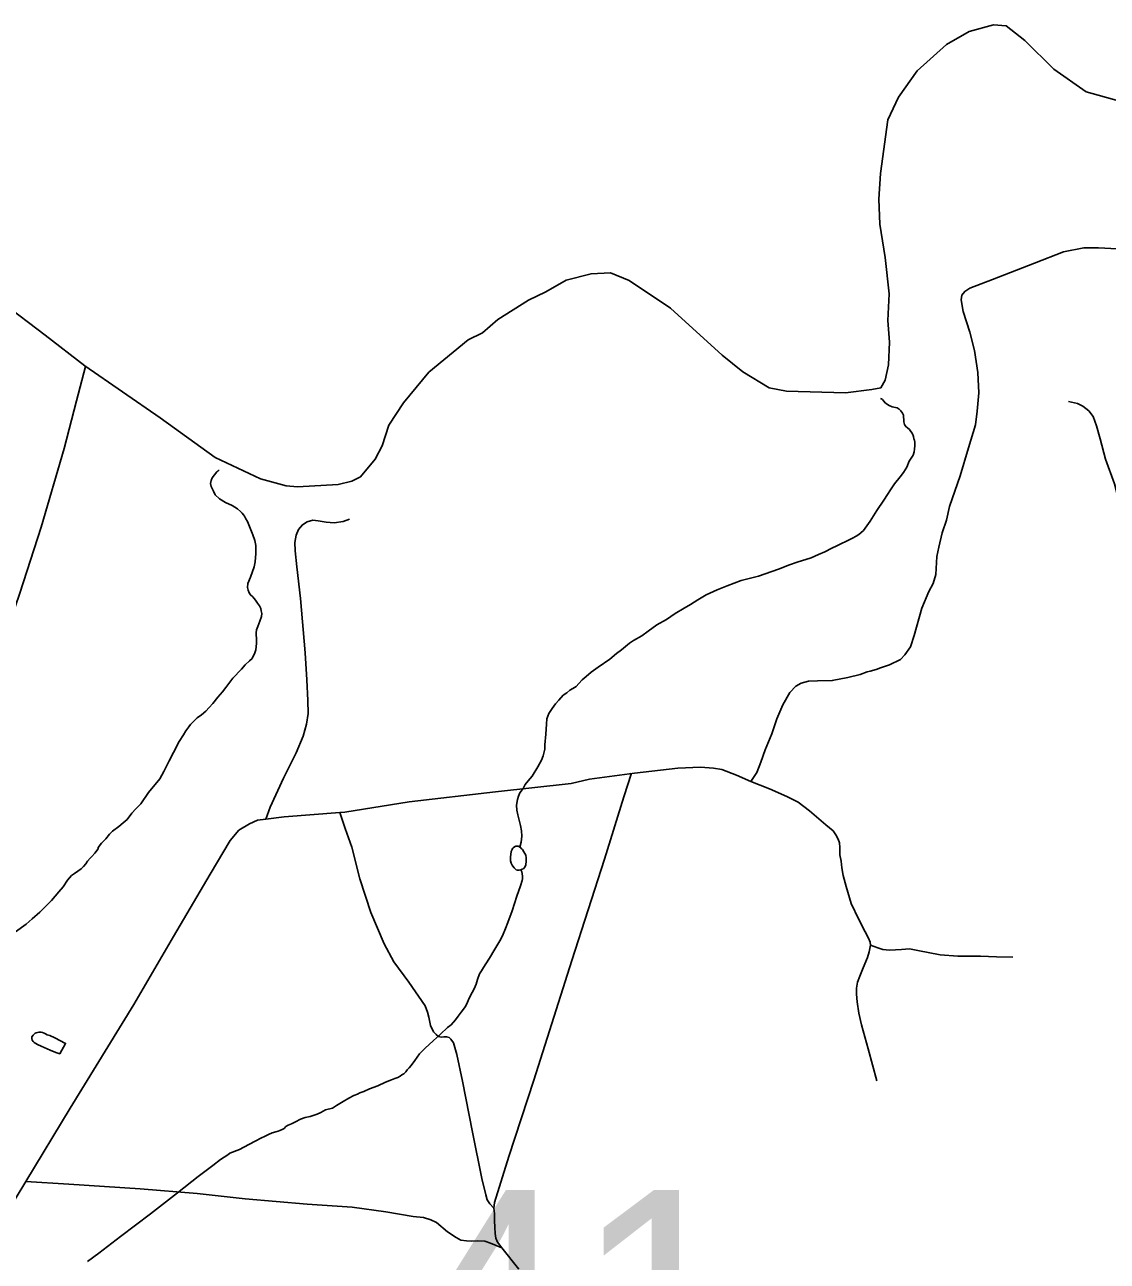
# Model space of a CAD drawing. Extents: x 2220236 to 2384410, y 720751 to 894131.
# Drawn here: x 2358063 to 2363037, y 869015 to 874694 of the extents above; entities that cross this region are included whole.
import ezdxf

# ---------------------------------------------------------------- set-up
doc = ezdxf.new("R2010")
doc.units = 0
for name, color, linetype in [('Exist Boundary Political CountyLine', 7, 'Continuous'), ('Exist Hydrographic Misc Water Feature', 7, 'Continuous'), ('Exist Hydrographic Pond Under 1500 Sq Ft', 7, 'Continuous'), ('Exist Road Non-System Type 51', 7, 'Continuous'), ('Exist Road Primary Interstate Divided Center Attributed', 7, 'Continuous'), ('Exist Road Secondary Structure Standard Bridge Number Label', 7, 'Continuous')]:
    doc.layers.add(name, color=color, linetype=linetype)

msp = doc.modelspace()

# ---------------------------------------------------------------- linework, layer by layer
at = {"layer": 'Exist Boundary Political CountyLine'}
for points in [[(2363088.5, 874344.9), (2362940, 874385.4), (2362791.5, 874489), (2362658.7, 874621.8), (2362573.2, 874689.3), (2362514.7, 874693.8), (2362402.2, 874662.3), (2362298.7, 874603.8), (2362163.7, 874482.2), (2362078.2, 874360.6), (2362028.7, 874257.1), (2361995, 874010.6), (2361988.4, 873892.5), (2361991.9, 873778.6), (2362017.5, 873624.4), (2362035.5, 873457.8), (2362029.1, 873335.3), (2362036.4, 873235.3), (2362031.6, 873131.3), (2362016.5, 873061), (2361996.9, 873026.8), (2361955, 873018.5), (2361835.2, 873003), (2361563.1, 873011.7), (2361483.1, 873026.8), (2361362.8, 873099.8), (2361268.3, 873176.4), (2361029.8, 873392.5), (2360840.8, 873518.6), (2360755.3, 873554.6)], [(2360755.3, 873554.6), (2360665.3, 873550.1), (2360550.5, 873520.9), (2360458, 873466.4), (2360378.4, 873429.3), (2360237.7, 873339.7), (2360166.3, 873278.8), (2360100.5, 873246.2), (2359920.6, 873097.6), (2359803.6, 872958), (2359736.1, 872854.4), (2359704.8, 872759.4), (2359673.4, 872699.1), (2359606.5, 872618.3), (2359566.7, 872597.9), (2359502.9, 872583.1), (2359317.1, 872570.9), (2359265.1, 872576.3), (2359146.7, 872608.9), (2358937.6, 872706.4), (2358685.3, 872888.2), (2358338.9, 873126.9), (2358157, 873268.7), (2357959.4, 873418.2)]]:
    msp.add_lwpolyline(points, dxfattribs=at)
at = {"layer": 'Exist Hydrographic Misc Water Feature'}
for points in [[(2362102.9, 872870.3), (2362102.8, 872880.2), (2362100.7, 872891.6), (2362100.3, 872900.7), (2362096.3, 872910.4), (2362089, 872920), (2362081.5, 872927.9), (2362071.4, 872934), (2362049.2, 872938.7), (2362035.2, 872944.7), (2362018.9, 872956.5), (2362008.7, 872965.9), (2362004.5, 872972.3), (2362000.7, 872975.4), (2361996.1, 872976.9)], [(2360338.6, 870916.5), (2360343.5, 870939.7), (2360347, 870967.7), (2360346.3, 870991.4), (2360341.7, 871015.8), (2360337.3, 871035.3), (2360328.5, 871065.5), (2360324, 871087.3), (2360323.4, 871109.6), (2360326.7, 871135), (2360332.2, 871151.6), (2360337.9, 871166), (2360353.4, 871186.3), (2360363.2, 871204.7), (2360376.6, 871220.7), (2360394.1, 871242.8), (2360420.9, 871285.9), (2360438.4, 871316.1), (2360445.8, 871336.1), (2360453.1, 871366.6), (2360452.6, 871386.3), (2360457.5, 871435.1), (2360460.2, 871481.2), (2360461.8, 871506.5), (2360470.9, 871530.8), (2360486.4, 871553.5), (2360501.9, 871575.4), (2360517.7, 871592.5), (2360537.1, 871614.6), (2360554.7, 871625.2), (2360568.3, 871637.2), (2360582.4, 871646), (2360596.2, 871654.1), (2360609.7, 871668.5), (2360625.1, 871684.9), (2360642.9, 871701), (2360666.4, 871720), (2360697.9, 871742.7), (2360750.9, 871780.3), (2360782.3, 871806.8), (2360805.9, 871823.6), (2360841.5, 871852.9), (2360861, 871865.2), (2360898.4, 871888.1), (2360928.1, 871909), (2360967.3, 871937.5), (2361012.6, 871962.3), (2361052.2, 871989.6), (2361093.5, 872014.9), (2361123, 872031.9), (2361156.6, 872052), (2361194, 872075.8), (2361245.6, 872098.3), (2361291.1, 872117.5), (2361354.5, 872141.5), (2361434.1, 872161.1), (2361527.3, 872193.5), (2361577, 872213), (2361612.6, 872225.9), (2361676.2, 872245.6), (2361710, 872260.1), (2361739.7, 872272.8), (2361771.2, 872289.8), (2361795, 872300.7), (2361816.6, 872311.4), (2361836.5, 872321.1), (2361854.2, 872330), (2361866.1, 872336.4), (2361883.8, 872344.4), (2361895.6, 872353), (2361905.5, 872361), (2361917.2, 872371.3), (2361925, 872381.5), (2361948.2, 872414.3), (2361979.1, 872463.1), (2362010, 872509.7), (2362027.3, 872536.7), (2362040.8, 872558.6), (2362060, 872585.6), (2362085.3, 872617.8), (2362100.9, 872638.2), (2362116.3, 872662.4), (2362127.7, 872689.2), (2362144.9, 872717.1), (2362149.5, 872732.7), (2362152.3, 872745.3), (2362153.3, 872760.8), (2362153.4, 872775.5), (2362151.3, 872785.3), (2362149.1, 872791.8), (2362146.6, 872803.2), (2362142.5, 872815.5), (2362127.9, 872835.2), (2362118.8, 872842.4), (2362111.6, 872848.7), (2362105.3, 872858.3), (2362102.9, 872870.3)], [(2358573.6, 871092.6), (2358596, 871115.9), (2358632.6, 871167.3), (2358683.2, 871230.1), (2358702.1, 871264.7), (2358727.1, 871313.3), (2358746.2, 871351.8), (2358773, 871402.8), (2358792.1, 871433.1), (2358803.8, 871451.7), (2358817.2, 871469.6), (2358825, 871479.8), (2358838.5, 871494.1), (2358856.2, 871510.6), (2358875.9, 871525.2), (2358895.6, 871541.7), (2358911, 871557.8), (2358926.7, 871576.5), (2358949.8, 871605.3), (2358971.4, 871630.2), (2358987, 871650.5), (2359019.7, 871692.9), (2359058.8, 871733.9), (2359076.3, 871754.3), (2359095.9, 871773.2), (2359107.6, 871783.5), (2359113.4, 871793.6), (2359119.2, 871805.3), (2359124.7, 871823.6), (2359128.1, 871851.6), (2359127.5, 871873.6), (2359127, 871894.2), (2359126.7, 871901.4), (2359128.4, 871915.6), (2359134.1, 871929.6), (2359143.3, 871954), (2359150.9, 871976.3), (2359152.6, 871990.5), (2359150.2, 872002.5), (2359148.1, 872012.3), (2359141.7, 872024.5), (2359133.3, 872037.9), (2359122.9, 872051.6), (2359110.5, 872065.9), (2359100.2, 872075.3), (2359094.3, 872084.9), (2359089.8, 872096.9), (2359087.4, 872109.2), (2359088.9, 872127.4), (2359100.2, 872157.4), (2359117.3, 872204), (2359122.5, 872227.9), (2359125.6, 872265.7), (2359124.8, 872301.8), (2359120.2, 872325.6), (2359111.6, 872351.5), (2359096.6, 872389.3), (2359086.1, 872412.8), (2359079.7, 872424.7), (2359073.3, 872436.9), (2359069.1, 872442.3), (2359062.9, 872450.3), (2359054.7, 872458.1), (2359040.4, 872470), (2359016.1, 872485.4), (2358985.7, 872499), (2358957.5, 872515.9), (2358938.9, 872535.4), (2358930.4, 872551.5), (2358919.6, 872573.4), (2358917.4, 872587.1), (2358919.2, 872601.3), (2358924.9, 872613), (2358934.5, 872627.2), (2358946.1, 872640.1), (2358950.2, 872643.6), (2358956.5, 872650.4)], [(2358020.1, 870527.7), (2358069.2, 870562.5), (2358096.7, 870587.3), (2358131.9, 870618.3), (2358163.1, 870649.1), (2358186.5, 870671.4), (2358219.6, 870712.1), (2358239, 870735.3), (2358260.1, 870765.7), (2358277.7, 870786.1), (2358291.7, 870796.5), (2358307.3, 870807), (2358323, 870817.5), (2358332.7, 870827.7), (2358344.4, 870839.7), (2358352.1, 870852.2), (2358364, 870866.8), (2358371.5, 870874.3), (2358385.4, 870889), (2358400.9, 870909.3), (2358400.7, 870914.9), (2358416.3, 870935.2), (2358435.8, 870955.7), (2358453.4, 870976.1), (2358466.9, 870990.8), (2358496.2, 871011.7), (2358515.9, 871027.9), (2358533.6, 871044.4), (2358554.7, 871073.2), (2358573.6, 871092.6)], [(2360303.6, 870624.6), (2360323.8, 870691.1), (2360340.6, 870739.4), (2360348.1, 870763.3), (2360349.8, 870771.6), (2360349.7, 870781.4), (2360349.1, 870795.5), (2360347.1, 870803.6), (2360342.1, 870813.3)], [(2358351.9, 869013.4), (2358403.2, 869052.2), (2358503.1, 869128.5), (2358640.7, 869232.7), (2358764.4, 869329.6), (2358860.8, 869404.2), (2358927.6, 869455.5), (2358962.9, 869482.2), (2358996.2, 869503.3), (2359006, 869511.9), (2359049.7, 869528.4), (2359093, 869551.5), (2359124.8, 869568.6), (2359148.6, 869581.1), (2359168.3, 869590.1), (2359184, 869597.9), (2359199.8, 869604.5), (2359217.7, 869609.2), (2359227.7, 869612.9), (2359235.8, 869615.8), (2359245.5, 869619.5), (2359255.4, 869625.5), (2359263.3, 869634), (2359273.2, 869640.3), (2359289, 869646.6), (2359306.7, 869655.5), (2359330.5, 869667.9), (2359352.2, 869674.7), (2359374.3, 869680.6), (2359406.1, 869690.1), (2359423.8, 869698), (2359445.6, 869710.4), (2359477.5, 869717.6), (2359495, 869729.8), (2359526.7, 869749.2), (2359552.4, 869763.4), (2359575.9, 869775.8), (2359591.7, 869782), (2359603.6, 869788.4), (2359621.7, 869794.8), (2359647.1, 869807.3), (2359685, 869820.3), (2359720.7, 869837.6), (2359748.2, 869848.5), (2359764, 869854.8), (2359778, 869858.6), (2359787.8, 869865.6), (2359795.8, 869871.8), (2359805.8, 869875.5), (2359813.6, 869885.7), (2359821.1, 869894.2), (2359829, 869902.7), (2359838.7, 869914.6), (2359856.1, 869937.3), (2359877.5, 869967.7), (2359902.7, 869994.4), (2359940.1, 870027.1), (2359973.3, 870058), (2360006.5, 870088.9), (2360022.1, 870101), (2360041.8, 870123.8), (2360055.3, 870140.1), (2360068.9, 870158.7), (2360088.2, 870184.8), (2360097.6, 870204.9), (2360105.4, 870223.2), (2360118.7, 870249.4), (2360128.2, 870266.2), (2360137.8, 870287.9), (2360143.2, 870308.5), (2360152.7, 870334.5), (2360162.3, 870348.7), (2360171.8, 870364.8), (2360181.3, 870381.6), (2360198.9, 870407.6), (2360223.8, 870448), (2360246.9, 870486.7), (2360258.4, 870509.5), (2360271.5, 870543.5), (2360282.8, 870570.3), (2360303.6, 870624.6)]]:
    msp.add_lwpolyline(points, dxfattribs=at)
at = {"layer": 'Exist Hydrographic Pond Under 1500 Sq Ft'}
for points in [[(2360342.1, 870813.3), (2360334.7, 870811.3), (2360327.1, 870811), (2360320.8, 870813.1), (2360316.7, 870817.2), (2360311.9, 870822.5), (2360306.4, 870828.9), (2360302.2, 870834.6), (2360297.9, 870842.6), (2360295.8, 870854.7), (2360295.1, 870864.5), (2360295.2, 870870.4), (2360298.7, 870896.8), (2360302.5, 870906.8), (2360304.3, 870910.9), (2360308.1, 870914.3), (2360313.6, 870917.8), (2360320, 870921.3), (2360324.9, 870921.5), (2360330.2, 870921.1), (2360336.9, 870918.1), (2360338.6, 870916.5)], [(2360338.6, 870916.5), (2360342.3, 870913.4), (2360346.4, 870909.3), (2360350.5, 870905.5), (2360356.8, 870895.9), (2360365, 870879.9), (2360367.4, 870868.5), (2360367.8, 870852.1), (2360366.1, 870836.3), (2360363.7, 870830.6), (2360360.1, 870822.9), (2360354.8, 870817.7), (2360348.9, 870815.9), (2360342.8, 870813.3), (2360342.1, 870813.3)], [(2358121.7, 870065.8), (2358128.6, 870066.7), (2358139.4, 870066.5), (2358145.4, 870065.1), (2358151.7, 870062.7), (2358158.4, 870059.1), (2358165.8, 870055.1), (2358178.1, 870051.7), (2358202.1, 870041.8), (2358250.8, 870015.3), (2358224.2, 869968.2), (2358206.2, 869974.1), (2358180.2, 869984.5), (2358139.1, 870002.5), (2358121.1, 870009.9), (2358106.5, 870019.9), (2358101.4, 870024.6), (2358096.6, 870030.9), (2358095.3, 870038.4), (2358096, 870045), (2358101.9, 870053.5), (2358111.7, 870062.1), (2358115.6, 870063.9), (2358121.7, 870065.8)]]:
    msp.add_lwpolyline(points, dxfattribs=at)
at = {"layer": 'Exist Road Non-System Type 51'}
msp.add_line((2358068.8, 869381.1), (2357621.4, 868648.7), dxfattribs=at)
for points in [[(2363082.8, 873664.5), (2362996.8, 873669.8), (2362930, 873669.8), (2362836.9, 873650.5), (2362703.4, 873599.5), (2362509.3, 873523.9), (2362405.7, 873483.5), (2362382.8, 873469.4), (2362368.8, 873451.9), (2362365.3, 873430.8), (2362375.8, 873376.3), (2362405.7, 873281.4), (2362426.8, 873197), (2362442.6, 873096.8), (2362447, 873003.7), (2362439.9, 872919.3), (2362431.1, 872856), (2362399.5, 872750.6), (2362360.9, 872622.3), (2362312.6, 872481.6), (2362298.5, 872418.4), (2362279.2, 872360.4), (2362263.4, 872295.3), (2362254.6, 872251.4), (2362250.2, 872168.8), (2362237.9, 872128.4), (2362216.9, 872091.4), (2362185.2, 872014.1), (2362150.1, 871889.3), (2362132.5, 871836.6), (2362107.9, 871799.7), (2362086.9, 871778.6), (2362036.8, 871754), (2361994.7, 871739.9), (2361975.3, 871732.9), (2361948.4, 871724.6), (2361934.5, 871722.5), (2361901.6, 871710), (2361845.3, 871696), (2361773.3, 871681.9), (2361706.6, 871680.2), (2361664.4, 871678.4), (2361631, 871669.6), (2361606.5, 871655.5), (2361578.4, 871627.4), (2361546.7, 871571.2), (2361518.6, 871506.1), (2361495.8, 871437.6), (2361465.9, 871363.8), (2361445.7, 871307.5), (2361426.4, 871260.1), (2361400.1, 871217.9)], [(2363422.9, 873599.3), (2363424.5, 873564.4), (2363419.2, 873509.9), (2363394.6, 873357), (2363378.8, 873258.5), (2363357.7, 873184.7), (2363315.6, 873021.2), (2363226, 872748.8), (2363150.4, 872497.5), (2363125, 872420.1), (2363100.8, 872468), (2363070.9, 872584.9), (2363028.8, 872699), (2363004.4, 872792.8), (2362988.1, 872851.2), (2362971.8, 872894.7), (2362952.8, 872920.5), (2362925.6, 872942.2), (2362899.8, 872954.5), (2362859.1, 872964)], [(2359170.7, 871045.2), (2359191.2, 871100.1), (2359252.7, 871233.7), (2359310.7, 871349.7), (2359342.3, 871427.1), (2359358.1, 871481.5), (2359365.1, 871530.8), (2359363.4, 871590.5), (2359359.9, 871685.4), (2359351.1, 871808.5), (2359330, 872058.1), (2359314.2, 872203.9), (2359305.4, 872277.8), (2359303.6, 872316.4), (2359310.7, 872349.8), (2359321.2, 872376.2), (2359338.8, 872397.3), (2359361.6, 872411.3), (2359386.2, 872418.4), (2359410.8, 872414.9), (2359447.7, 872409.6), (2359484.6, 872406.1), (2359526.7, 872413.1), (2359555.7, 872423.6)], [(2361400.1, 871217.9), (2361333.3, 871247.8), (2361266.6, 871274.1), (2361227.9, 871279.4), (2361168.2, 871284.7), (2361064.6, 871279.4), (2360865.2, 871256.6), (2360657.9, 871228.4), (2360573.6, 871209.1), (2360225.8, 871170.4), (2359829.7, 871124.7), (2359533.8, 871077.3), (2359510.7, 871075.5)], [(2360851, 871256.9), (2360816.2, 871147.4), (2360726.6, 870861.1), (2360577.4, 870396.9), (2360402, 869846.8), (2360287.6, 869495.8), (2360221.6, 869285.5), (2360217.9, 869259.4)], [(2361400.1, 871217.9), (2361484.7, 871184.7), (2361564.3, 871149), (2361616.6, 871123.3), (2361668.8, 871084.3), (2361744.2, 871019.6), (2361778.2, 870991.4), (2361789.9, 870974), (2361800.6, 870953.2), (2361807.3, 870936.6), (2361808.9, 870915.9), (2361808.1, 870881), (2361813.9, 870852), (2361817.2, 870822.1), (2361823.8, 870786.5), (2361837.1, 870736.7), (2361860.3, 870657.9), (2361895.2, 870584.8), (2361924.2, 870527.6), (2361940.8, 870498.5), (2361948.2, 870481.1), (2361949.9, 870466.2)], [(2359510.7, 871075.5), (2359254.5, 871056.2), (2359170.7, 871045.2)], [(2360217.9, 869259.4), (2360199.9, 869279.3), (2360188.7, 869296.7), (2360181.2, 869320.3), (2360163.8, 869395), (2360120.9, 869607.8), (2360074.9, 869841.8), (2360048.8, 869965), (2360033.8, 870018.6), (2360021.4, 870034.7), (2360013.9, 870042.2), (2360001.5, 870045.9), (2359989.1, 870045.9), (2359976.6, 870044.7), (2359964.2, 870047.2), (2359954.2, 870055.9), (2359941.8, 870068.3), (2359926.9, 870098.2), (2359920.6, 870136.8), (2359914.4, 870159.2), (2359902.6, 870187.8), (2359828, 870297.3), (2359759.6, 870390.7), (2359715.4, 870472.8), (2359653.2, 870617.2), (2359603.5, 870771.5), (2359566.2, 870917.1), (2359535.7, 871003), (2359510.7, 871075.5)], [(2359170.7, 871045.2), (2359132.4, 871040.4), (2359095.5, 871024.6), (2359046.3, 870994.7), (2359007.7, 870947.2), (2358914.6, 870792.5), (2358746.8, 870506), (2358563.9, 870194.5), (2358272.6, 869718.6), (2358068.8, 869381.1)], [(2361949.9, 870466.2), (2361943.3, 870436.3), (2361935.8, 870410.6), (2361915.9, 870363.3), (2361900.1, 870325.1), (2361890.2, 870296.9), (2361885.2, 870268.7), (2361884.4, 870242.2), (2361887.7, 870206.5), (2361895.2, 870155), (2361907.6, 870100.3), (2361939.3, 869989.9), (2361977.9, 869843.1)], [(2362603.5, 870411.8), (2362527.6, 870413.1), (2362455.5, 870416.8), (2362351, 870415.6), (2362268.9, 870423), (2362166.9, 870441.7), (2362128.4, 870449.2), (2362092.3, 870446.7), (2362036.3, 870444.2), (2362006.5, 870446.7), (2361982.8, 870454.2), (2361949.9, 870466.2)], [(2358068.8, 869381.1), (2358265.5, 869368.8), (2358594, 869347.8), (2358855.7, 869326.7), (2359075.3, 869302.1), (2359361.6, 869277.4), (2359567.1, 869263.4), (2359721.7, 869242.3), (2359848.2, 869221.2), (2359895.6, 869215.9), (2359929, 869205.4), (2359955.3, 869193.1), (2360006.3, 869150.9), (2360044.9, 869124.5), (2360067.7, 869112.2), (2360092.3, 869108.7), (2360116.9, 869107), (2360143.3, 869108.7), (2360176.6, 869107), (2360203, 869098.2), (2360255.7, 869077.1)], [(2360217.9, 869259.4), (2360222.3, 869234.5), (2360222.3, 869202.1), (2360223.5, 869169.8), (2360224.8, 869142.4), (2360228.5, 869121.2), (2360235.9, 869102.5), (2360255.7, 869077.1)], [(2360255.7, 869077.1), (2360333.9, 868979.3)]]:
    msp.add_lwpolyline(points, dxfattribs=at)
at = {"layer": 'Exist Road Primary Interstate Divided Center Attributed'}
msp.add_lwpolyline([(2356202.3, 868062.9), (2356319.8, 868299.9), (2356690.7, 869086.9), (2357045, 869825.1), (2357249.4, 870244), (2357449.9, 870666.7), (2357580.4, 870943.3), (2357685.5, 871167.3), (2357798.4, 871436.1), (2357891.9, 871675.7), (2357977.6, 871899.7), (2358039.9, 872082.8), (2358139.1, 872386.7), (2358244.3, 872747.1), (2358301.7, 872967.2), (2358341.7, 873124.9)], dxfattribs=at)

# ---------------------------------------------------------------- texts
at = {"layer": 'Exist Road Secondary Structure Standard Bridge Number Label'}
msp.add_text('41', height=1066.27, dxfattribs=at).set_placement((2359792.5, 868276.2))

doc.saveas('drawing.dxf')
